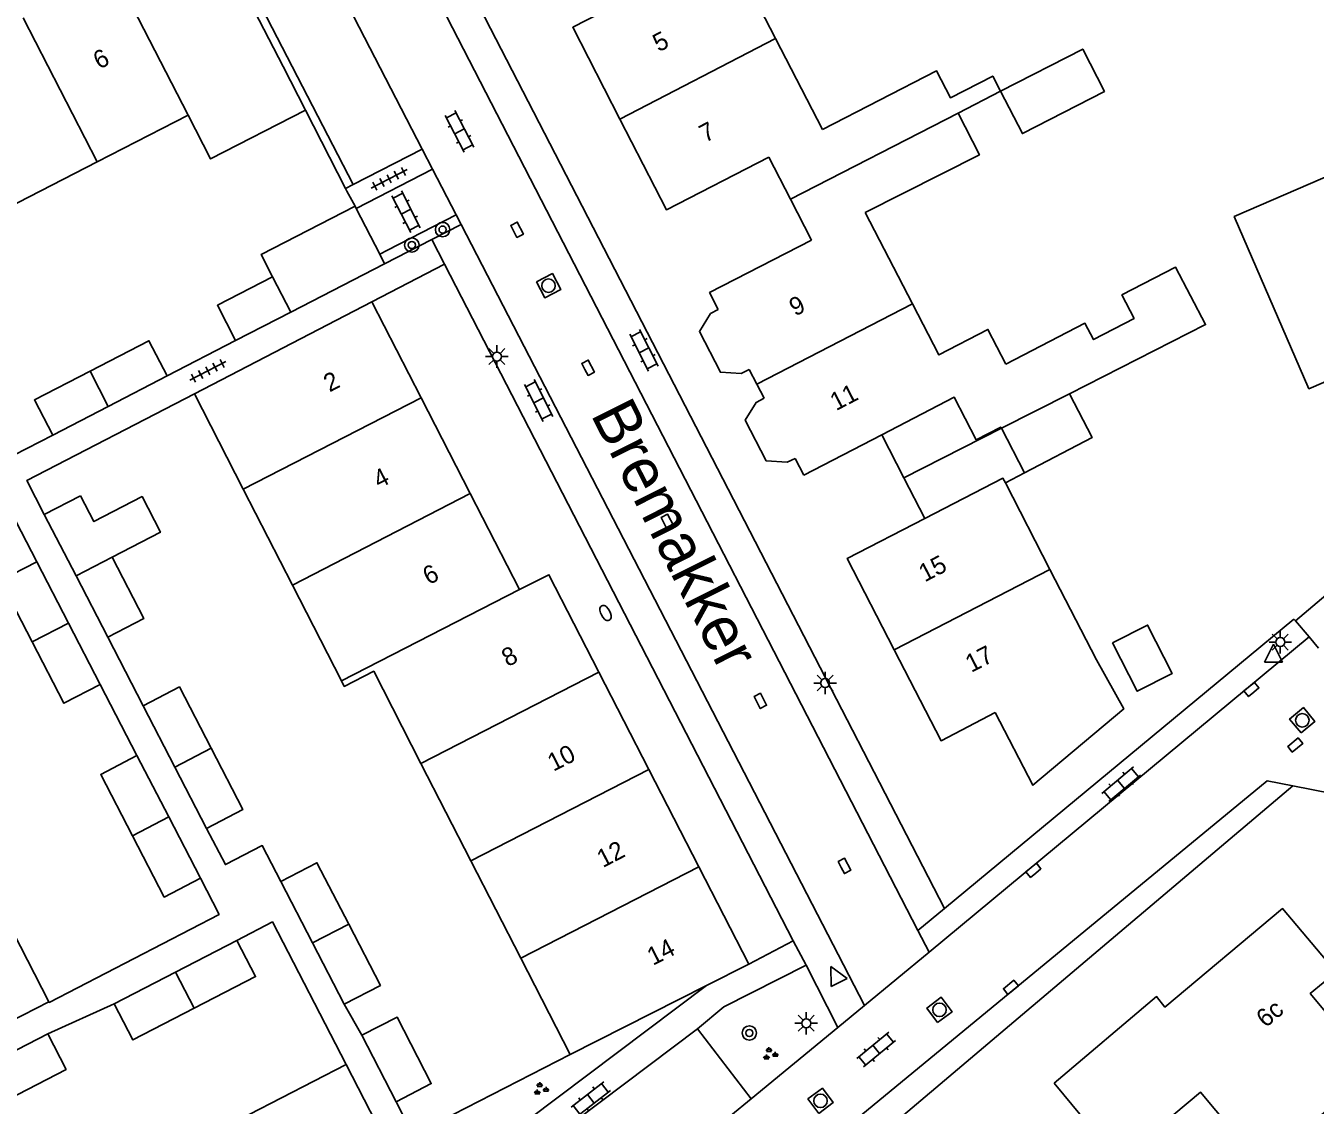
# Model space of a CAD drawing. Extents: x 137999 to 141000, y 397500 to 400501.
# Drawn here: x 138404.3 to 138476, y 400278.7 to 400338.7 of the extents above; entities that cross this region are included whole.
import ezdxf

# ---------------------------------------------------------------- set-up
doc = ezdxf.new("R2010")
doc.units = 0
for name, color, linetype in [('gg-afsc-erfafscheiding', 7, 'Continuous'), ('gg-afsc-muur', 7, 'Continuous'), ('gg-anno-huisnummerreeks BGT', 7, 'Continuous'), ('gg-anno-openbare ruimte label', 7, 'Continuous'), ('gg-bbg-bijgebouw', 7, 'Continuous'), ('gg-bbg-gedigitaliseerde bebouwing', 7, 'Continuous'), ('gg-bbg-gedigitaliseerde bijgebouw', 7, 'Continuous'), ('gg-bbg-hoofdgebouw', 7, 'Continuous'), ('gg-bbg-luifel en loopbrug', 7, 'Continuous'), ('gg-bbg-tussenscheiding', 7, 'Continuous'), ('gg-knt-verharding', 7, 'Continuous'), ('gg-knt-verharding nz', 7, 'Continuous'), ('gt-grn-weggrens', 7, 'Continuous'), ('gt-symb-boom', 7, 'Continuous'), ('gt-symb-brandkraan', 7, 'Continuous'), ('gt-symb-groenvak', 7, 'Continuous'), ('gt-symb-klinker verharding', 7, 'Continuous'), ('gt-symb-kolk', 7, 'Continuous'), ('gt-symb-lichtmast', 7, 'Continuous'), ('gt-symb-rioolschacht', 7, 'Continuous'), ('gt-symb-tegel verharding', 7, 'Continuous'), ('gt-symb-waterafsluiter', 7, 'Continuous')]:
    doc.layers.add(name, color=color, linetype=linetype)

# ---------------------------------------------------------------- blocks, each defined once
blk = doc.blocks.new('gt0-KOLK')
at = {"layer": 'gt-symb-kolk'}
blk.add_lwpolyline([(0, 0), (0.375, 0), (0.375, 0.4), (-0.375, 0.4), (-0.375, 0), (0, 0)], dxfattribs=at)
blk = doc.blocks.new('gt0-KL1')
at = {"layer": 'gt-symb-klinker verharding'}
for p, q in [((-1.15, 0.3), (1.15, 0.3)), ((-1, -0.3), (-1, 0.3)), ((-0.5, 0.3), (-0.5, 0.45)), ((0, -0.3), (0, 0.3)), ((0.5, 0.3), (0.5, 0.45)), ((1, -0.3), (1, 0.3)), ((-1.15, -0.3), (1.15, -0.3)), ((-0.5, -0.45), (-0.5, -0.3)), ((0.5, -0.45), (0.5, -0.3))]:
    blk.add_line(p, q, dxfattribs=at)
blk = doc.blocks.new('gt0-LMAST')
at = {"layer": 'gt-symb-lichtmast'}
for p, q in [((-0.182, 0.173), (-0.447, 0.438)), ((-0.005, 0.246), (-0.005, 0.621)), ((0.172, 0.173), (0.437, 0.438)), ((-0.255, -0.004), (-0.63, -0.004)), ((-0.182, -0.181), (-0.447, -0.446)), ((-0.005, -0.254), (-0.005, -0.629)), ((0.437, -0.446), (0.172, -0.181)), ((0.245, -0.004), (0.62, -0.004))]:
    blk.add_line(p, q, dxfattribs=at)
blk.add_circle((-0.005, -0.004), 0.25, dxfattribs=at)
blk = doc.blocks.new('gt0-WAFSL')
at = {"layer": 'gt-symb-waterafsluiter'}
for p, q in [((-0.5, -0.333), (0, 0.667)), ((0, 0.667), (0.5, -0.333)), ((0.5, -0.333), (-0.5, -0.333))]:
    blk.add_line(p, q, dxfattribs=at)
blk = doc.blocks.new('gt0-BR')
at = {"layer": 'gt-symb-brandkraan'}
for centre, radius, start, end in [((-0.244, 0), 0.206, 107.56694, 252.43307), ((0.599, -2.664), 3, 106.89205, 107.56694), ((0, -0.691), 0.938, 73.10799, 106.89205), ((-0.599, -2.664), 3, 72.43309, 73.10799), ((0.244, 0), 0.206, 287.56695, 72.43309), ((0.599, 2.664), 3, 252.43307, 253.10797), ((0, 0.691), 0.938, 253.10797, 286.89206), ((-0.599, 2.664), 3, 286.89206, 287.56695)]:
    blk.add_arc(centre, radius, start, end, dxfattribs=at)
blk = doc.blocks.new('gt0-GRVAK')
at = {"layer": 'gt-symb-groenvak'}
for p, q in [((-0.11, 0.189), (-0.228, 0.24)), ((-0.182, 0.153), (0.088, 0.153)), ((-0.091, 0.211), (-0.156, 0.322)), ((-0.047, 0.214), (-0.047, 0.393)), ((-0.004, 0.211), (0.061, 0.322)), ((0.015, 0.189), (0.133, 0.24)), ((0.262, -0.052), (0.197, 0.059)), ((0.305, -0.049), (0.305, 0.13)), ((0.349, -0.052), (0.414, 0.059)), ((-0.245, -0.228), (-0.363, -0.177)), ((-0.318, -0.264), (-0.047, -0.264)), ((-0.226, -0.206), (-0.291, -0.095)), ((-0.183, -0.203), (-0.183, -0.024)), ((-0.139, -0.206), (-0.074, -0.095)), ((-0.12, -0.228), (-0.002, -0.177)), ((0.243, -0.074), (0.125, -0.023)), ((0.17, -0.11), (0.441, -0.11)), ((0.368, -0.074), (0.486, -0.023))]:
    blk.add_line(p, q, dxfattribs=at)
blk = doc.blocks.new('gt0-BOOM')
at = {"layer": 'gt-symb-boom'}
for radius in [0.4, 0.2]:
    blk.add_circle((0, 0), radius, dxfattribs=at)
blk = doc.blocks.new('gt0-RS')
at = {"layer": 'gt-symb-rioolschacht'}
blk.add_lwpolyline([(-0.5, -0.5), (0.5, -0.5), (0.5, 0.5), (-0.5, 0.5)], close=True, dxfattribs=at)
blk.add_circle((0, 0), 0.375, dxfattribs=at)
blk = doc.blocks.new('gt0-TEG1')
at = {"layer": 'gt-symb-tegel verharding'}
for p, q in [((-1.125, 0), (1.125, 0)), ((-0.9, -0.25), (-0.9, 0.25)), ((-0.45, -0.25), (-0.45, 0.25)), ((0, -0.25), (0, 0.25)), ((0.45, -0.25), (0.45, 0.25)), ((0.9, -0.25), (0.9, 0.25))]:
    blk.add_line(p, q, dxfattribs=at)

msp = doc.modelspace()

# ---------------------------------------------------------------- linework, layer by layer
at = {"layer": 'gg-afsc-erfafscheiding'}
for p, q in [((138427.618, 400325.466), (138423.57, 400323.37)), ((138412.203, 400319.264), (138416.001, 400321.229)), ((138404.954, 400308.933), (138402.937, 400312.834)), ((138408.902, 400304.747), (138410.871, 400300.939)), ((138410.525, 400298.165), (138408.48, 400302.118)), ((138405.564, 400282.709), (138409.262, 400284.375)), ((138422.045, 400284.359), (138423.027, 400282.63))]:
    msp.add_line(p, q, dxfattribs=at)
for points in [[(138399.348, 400323.203), (138403.674, 400314.852), (138405.841, 400315.973)], [(138413.72, 400318.27), (138404.4, 400313.449), (138405.376, 400311.562)], [(138418.519, 400291.174), (138417.489, 400293.166), (138415.44, 400292.107), (138414.397, 400294.124)], [(138405.623, 400284.494), (138405.64, 400284.45), (138415.09, 400289.339), (138414.05, 400291.349)], [(138422.15, 400281.01), (138418.056, 400288.924), (138416.077, 400287.901)]]:
    msp.add_lwpolyline(points, dxfattribs=at)
at = {"layer": 'gg-afsc-muur'}
for p, q in [((138422.116, 400329.673), (138419.895, 400334.032)), ((138422.192, 400329.524), (138422.116, 400329.673)), ((138422.192, 400329.524), (138422.645, 400328.686)), ((138425.866, 400277.091), (138434.6, 400281.56)), ((138424.923, 400278.938), (138425.866, 400277.091))]:
    msp.add_line(p, q, dxfattribs=at)
at = {"layer": 'gg-bbg-bijgebouw'}
for p, q in [((138422.645, 400328.686), (138422.708, 400328.564)), ((138422.708, 400328.564), (138424.016, 400326.022)), ((138424.016, 400326.022), (138424.288, 400325.494)), ((138458.562, 400316.349), (138459.852, 400313.877)), ((138401.792, 400280.767), (138405.564, 400282.709)), ((138423.027, 400282.63), (138424.923, 400278.938))]:
    msp.add_line(p, q, dxfattribs=at)
for points in [[(138464.74, 400304.43), (138466.69, 400305.42), (138468.06, 400302.73), (138466.11, 400301.74), (138464.74, 400304.43)], [(138424.923, 400278.938), (138426.88, 400279.943), (138424.984, 400283.635), (138423.027, 400282.63)], [(138402.816, 400278.786), (138406.584, 400280.726), (138405.564, 400282.709)]]:
    msp.add_lwpolyline(points, dxfattribs=at)
at = {"layer": 'gg-bbg-gedigitaliseerde bebouwing'}
for p, q in [((138446.013, 400338.002), (138448.614, 400332.952)), ((138456.167, 400333.867), (138458.52, 400335.076)), ((138408.321, 400331.158), (138413.364, 400333.742)), ((138403.269, 400328.57), (138408.321, 400331.158)), ((138450.991, 400328.336), (138453.624, 400323.262)), ((138413.72, 400318.27), (138423.57, 400323.37)), ((138416.435, 400312.963), (138413.72, 400318.27)), ((138419.163, 400307.633), (138416.435, 400312.963)), ((138421.884, 400302.316), (138419.163, 400307.633)), ((138429.082, 400292.319), (138426.307, 400297.728)), ((138431.856, 400286.911), (138429.082, 400292.319)), ((138402.848, 400289.874), (138405.623, 400284.494)), ((138434.6, 400281.56), (138431.856, 400286.911))]:
    msp.add_line(p, q, dxfattribs=at)
for points in [[(138458.52, 400335.076), (138458.084, 400335.924), (138455.73, 400334.715), (138454.956, 400336.219), (138448.614, 400332.952)], [(138419.895, 400334.032), (138414.614, 400331.314), (138413.364, 400333.742)], [(138456.167, 400333.867), (138457.34, 400331.546), (138450.991, 400328.336)], [(138462.34, 400318.268), (138469.907, 400322.109), (138468.236, 400325.312), (138465.257, 400323.757), (138465.938, 400322.454), (138463.683, 400321.277), (138463.209, 400322.186), (138458.818, 400319.906)], [(138453.624, 400323.262), (138455.094, 400320.429), (138457.814, 400321.841), (138458.818, 400319.906)], [(138426.307, 400297.728), (138423.68, 400302.85), (138422.04, 400302.01), (138421.884, 400302.316)], [(138461.49, 400279.97), (138465.08, 400275.65), (138469.62, 400279.47), (138473.03, 400275.4), (138479.28, 400280.68)]]:
    msp.add_lwpolyline(points, dxfattribs=at)
at = {"layer": 'gg-bbg-gedigitaliseerde bijgebouw'}
for p, q in [((138419.069, 400322.808), (138424.288, 400325.494)), ((138416.001, 400321.229), (138419.069, 400322.808)), ((138408.922, 400317.567), (138412.203, 400319.264)), ((138405.841, 400315.973), (138408.922, 400317.567)), ((138407.387, 400312.602), (138405.376, 400311.562)), ((138407.139, 400308.154), (138405.376, 400311.562)), ((138404.954, 400308.933), (138406.717, 400305.526)), ((138408.902, 400304.747), (138407.139, 400308.154)), ((138406.717, 400305.526), (138408.48, 400302.118)), ((138412.634, 400297.531), (138410.871, 400300.939)), ((138410.525, 400298.165), (138412.288, 400294.757)), ((138414.397, 400294.124), (138412.634, 400297.531)), ((138412.288, 400294.757), (138414.05, 400291.349)), ((138420.282, 400287.767), (138418.519, 400291.174)), ((138412.67, 400286.138), (138416.077, 400287.901)), ((138422.045, 400284.359), (138420.282, 400287.767)), ((138409.262, 400284.375), (138412.67, 400286.138))]:
    msp.add_line(p, q, dxfattribs=at)
for points in [[(138422.645, 400328.686), (138417.426, 400326), (138418.062, 400324.764)], [(138418.062, 400324.764), (138414.994, 400323.185), (138416.001, 400321.229)], [(138407.917, 400319.524), (138411.192, 400321.218), (138412.203, 400319.264)], [(138407.917, 400319.524), (138404.83, 400317.927), (138405.841, 400315.973)], [(138459.852, 400313.877), (138463.608, 400315.839), (138462.34, 400318.268)], [(138409.149, 400309.194), (138411.827, 400310.579), (138410.806, 400312.553), (138408.129, 400311.168), (138407.387, 400312.602)], [(138404.706, 400304.486), (138402.944, 400307.893), (138404.954, 400308.933)], [(138409.149, 400309.194), (138410.912, 400305.787), (138408.902, 400304.747)], [(138408.48, 400302.118), (138406.469, 400301.078), (138404.706, 400304.486)], [(138414.645, 400298.571), (138412.882, 400301.979), (138410.871, 400300.939)], [(138414.645, 400298.571), (138416.407, 400295.164), (138414.397, 400294.124)], [(138410.277, 400293.717), (138408.514, 400297.125), (138410.525, 400298.165)], [(138414.05, 400291.349), (138412.04, 400290.309), (138410.277, 400293.717)], [(138422.292, 400288.807), (138420.53, 400292.214), (138418.519, 400291.174)], [(138422.292, 400288.807), (138424.055, 400285.399), (138422.045, 400284.359)], [(138416.077, 400287.901), (138417.117, 400285.89), (138413.71, 400284.128)], [(138413.71, 400284.128), (138410.302, 400282.365), (138409.262, 400284.375)]]:
    msp.add_lwpolyline(points, dxfattribs=at)
at = {"layer": 'gg-bbg-hoofdgebouw'}
for p, q in [((138418.65, 400336.45), (138416.787, 400340.067)), ((138418.65, 400336.45), (138419.895, 400334.032)), ((138445.635, 400331.418), (138446.84, 400329.074)), ((138446.84, 400329.074), (138448.008, 400326.801)), ((138423.57, 400323.37), (138426.31, 400318.046)), ((138444.556, 400319.609), (138444.974, 400318.798)), ((138444.974, 400318.798), (138445.376, 400318.018)), ((138426.31, 400318.046), (138429.051, 400312.722)), ((138447.58, 400313.74), (138451.911, 400315.987)), ((138447.097, 400314.677), (138447.58, 400313.74)), ((138461.26, 400308.5), (138458.784, 400313.32)), ((138429.051, 400312.722), (138431.79, 400307.4)), ((138461.26, 400308.5), (138463.85, 400303.494)), ((138436.195, 400302.802), (138438.97, 400297.394)), ((138438.97, 400297.394), (138441.746, 400291.986)), ((138441.746, 400291.986), (138444.52, 400286.58)), ((138444.52, 400286.58), (138442.181, 400285.397)), ((138442.181, 400285.397), (138434.6, 400281.56)), ((138395.75, 400279.4), (138405.623, 400284.494)), ((138422.15, 400281.01), (138416.763, 400278.225)), ((138424.504, 400276.427), (138422.15, 400281.01))]:
    msp.add_line(p, q, dxfattribs=at)
for points in [[(138446.013, 400338.002), (138443.392, 400343.091), (138434.74, 400338.63), (138437.358, 400333.534)], [(138485.848, 400340.075), (138479.152, 400337.195), (138481.225, 400332.317), (138471.505, 400328.116), (138475.657, 400318.549), (138490.311, 400324.883), (138489.853, 400325.941)], [(138445.635, 400331.418), (138439.95, 400328.49), (138437.358, 400333.534)], [(138448.008, 400326.801), (138442.35, 400323.89), (138442.832, 400322.955)], [(138442.832, 400322.955), (138442.393, 400322.72), (138441.783, 400321.73), (138442.95, 400319.468), (138444.102, 400319.391), (138444.556, 400319.609)], [(138445.376, 400318.018), (138444.943, 400317.791), (138444.333, 400316.798), (138445.484, 400314.551), (138446.659, 400314.463), (138447.097, 400314.677)], [(138451.911, 400315.987), (138455.942, 400318.078), (138457.167, 400315.717), (138458.525, 400316.421), (138458.562, 400316.349)], [(138458.784, 400313.32), (138458.65, 400313.58), (138454.31, 400311.34)], [(138454.31, 400311.34), (138449.99, 400309.11), (138452.608, 400304.035)], [(138431.79, 400307.4), (138433.42, 400308.21), (138436.195, 400302.802)], [(138458.215, 400300.554), (138455.21, 400298.99), (138452.608, 400304.035)], [(138458.215, 400300.554), (138460.318, 400296.517), (138465.363, 400300.76), (138463.85, 400303.494)], [(138461.49, 400279.97), (138467.19, 400284.78), (138467.65, 400284.19), (138474.19, 400289.67), (138477.16, 400286.14), (138475.73, 400284.94), (138479.28, 400280.68)]]:
    msp.add_lwpolyline(points, dxfattribs=at)
at = {"layer": 'gg-bbg-luifel en loopbrug'}
for p, q in [((138451.911, 400315.987), (138453.144, 400313.598)), ((138458.562, 400316.349), (138453.144, 400313.598)), ((138453.144, 400313.598), (138454.31, 400311.34)), ((138459.852, 400313.877), (138458.784, 400313.32))]:
    msp.add_line(p, q, dxfattribs=at)
msp.add_lwpolyline([(138458.52, 400335.076), (138463.081, 400337.421), (138464.29, 400335.068), (138459.729, 400332.723), (138458.52, 400335.076)], dxfattribs=at)
at = {"layer": 'gg-bbg-tussenscheiding'}
for p, q in [((138409.252, 400341.758), (138413.364, 400333.742)), ((138404.209, 400339.162), (138408.321, 400331.158)), ((138437.358, 400333.534), (138446.013, 400338.002)), ((138446.84, 400329.074), (138456.167, 400333.867)), ((138418.062, 400324.764), (138419.069, 400322.808)), ((138444.974, 400318.798), (138453.624, 400323.262)), ((138407.917, 400319.524), (138408.922, 400317.567)), ((138426.31, 400318.046), (138416.435, 400312.963)), ((138458.562, 400316.349), (138462.34, 400318.268)), ((138429.051, 400312.722), (138419.163, 400307.633)), ((138407.139, 400308.154), (138409.149, 400309.194)), ((138452.608, 400304.035), (138461.26, 400308.5)), ((138431.79, 400307.4), (138421.884, 400302.316)), ((138404.706, 400304.486), (138406.717, 400305.526)), ((138436.195, 400302.802), (138426.307, 400297.728)), ((138412.634, 400297.531), (138414.645, 400298.571)), ((138438.97, 400297.394), (138429.082, 400292.319)), ((138410.277, 400293.717), (138412.288, 400294.757)), ((138441.746, 400291.986), (138431.856, 400286.911)), ((138420.282, 400287.767), (138422.292, 400288.807)), ((138413.71, 400284.128), (138412.67, 400286.138))]:
    msp.add_line(p, q, dxfattribs=at)
at = {"layer": 'gg-knt-verharding'}
for p, q in [((138420.938, 400356.474), (138455.4, 400289.68)), ((138417.18, 400340.27), (138422.547, 400329.893)), ((138426.37, 400331.862), (138422.547, 400329.893)), ((138426.949, 400330.741), (138426.37, 400331.862)), ((138422.708, 400328.564), (138426.949, 400330.741)), ((138428.257, 400328.209), (138426.949, 400330.741)), ((138422.116, 400329.673), (138422.547, 400329.893)), ((138424.44, 400326.24), (138428.257, 400328.209)), ((138428.257, 400328.209), (138428.534, 400327.672)), ((138428.534, 400327.672), (138426.91, 400326.84)), ((138428.534, 400327.672), (138450.95, 400284.28)), ((138426.91, 400326.84), (138424.288, 400325.494)), ((138426.91, 400326.84), (138427.618, 400325.466)), ((138424.44, 400326.24), (138424.016, 400326.022)), ((138427.618, 400325.466), (138446.99, 400287.88)), ((138455.4, 400289.68), (138474.824, 400305.753)), ((138474.824, 400305.753), (138474.912, 400305.648)), ((138474.912, 400305.648), (138475.662, 400304.759)), ((138475.662, 400304.759), (138454.55, 400287.24)), ((138475.662, 400304.759), (138476.189, 400304.133)), ((138474.753, 400296.482), (138476.93, 400296.061)), ((138446.99, 400287.88), (138444.52, 400286.58)), ((138454.55, 400287.24), (138453.922, 400288.457)), ((138447.71, 400286.52), (138449.476, 400283.066)), ((138450.95, 400284.28), (138449.476, 400283.066)), ((138444.655, 400279.096), (138441.678, 400282.98)), ((138449.476, 400283.066), (138444.655, 400279.096))]:
    msp.add_line(p, q, dxfattribs=at)
for points in [[(138453.922, 400288.457), (138422.21, 400349.98), (138415.921, 400354.808)], [(138474.912, 400305.648), (138481.143, 400310.937), (138484.418, 400313.656), (138488.086, 400316.519), (138496.06, 400322.326)], [(138424.211, 400258.748), (138431.03, 400262.98), (138444.77, 400273.24), (138473.33, 400296.76), (138474.753, 400296.482)], [(138428.102, 400259.312), (138451.68, 400276.96), (138474.753, 400296.482)], [(138441.678, 400282.98), (138443.13, 400284.2), (138447.71, 400286.52)], [(138442.181, 400285.397), (138427.34, 400274.22), (138425.866, 400277.091)], [(138441.678, 400282.98), (138428.154, 400272.802), (138429.966, 400269.28)]]:
    msp.add_lwpolyline(points, dxfattribs=at)
at = {"layer": 'gg-knt-verharding nz'}
msp.add_line((138426.37, 400331.862), (138421.007, 400342.244), dxfattribs=at)
msp.add_lwpolyline([(138444.655, 400279.096), (138443.53, 400278.17), (138430.463, 400268.313)], dxfattribs=at)
at = {"layer": 'gt-grn-weggrens'}
for p, q in [((138455.4, 400289.68), (138453.922, 400288.457)), ((138446.99, 400287.88), (138447.71, 400286.52)), ((138454.55, 400287.24), (138450.95, 400284.28))]:
    msp.add_line(p, q, dxfattribs=at)

# ---------------------------------------------------------------- block references
at = {"layer": 'gt-symb-boom'}
for p in [(138427.511, 400327.389), (138425.802, 400326.533), (138444.557, 400282.754)]:
    msp.add_blockref('gt0-BOOM', p, dxfattribs=at)
at = {"layer": 'gt-symb-brandkraan', "rotation": -63.12746100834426}
msp.add_blockref('gt0-BR', (138436.564, 400306.091), dxfattribs=at)
at = {"layer": 'gt-symb-groenvak'}
for p in [(138445.695, 400281.58), (138432.953, 400279.637)]:
    msp.add_blockref('gt0-GRVAK', p, dxfattribs=at)
at = {"layer": 'gt-symb-klinker verharding'}
for p, rotation in [((138428.451, 400332.845), 117.51306118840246), ((138425.483, 400328.384), 117.00065470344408), ((138438.7, 400320.687), 117.00065470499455), ((138432.848, 400317.898), 117.00065470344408), ((138465.216, 400296.577), 40.0109577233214), ((138451.604, 400281.843), 39.48286402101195), ((138435.743, 400279.096), 37.97050166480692)]:
    msp.add_blockref('gt0-KL1', p, dxfattribs=dict(at, rotation=rotation))
at = {"layer": 'gt-symb-kolk'}
for p, rotation in [((138431.471, 400327.293), -62.743128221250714), ((138435.419, 400319.625), -62.743128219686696), ((138439.826, 400311.059), -62.743128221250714), ((138472.589, 400301.689), 39.68826703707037), ((138444.989, 400301.111), -62.74312822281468), ((138475.018, 400298.597), 39.68826703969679), ((138449.667, 400291.947), -62.743128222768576), ((138460.475, 400291.636), 39.68826703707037), ((138459.219, 400285.139), 39.48286402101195)]:
    msp.add_blockref('gt0-KOLK', p, dxfattribs=dict(at, rotation=rotation))
at = {"layer": 'gt-symb-lichtmast'}
for p in [(138430.532, 400320.34), (138474.066, 400304.476), (138448.775, 400302.202), (138447.721, 400283.299)]:
    msp.add_blockref('gt0-LMAST', p, dxfattribs=at)
at = {"layer": 'gt-symb-rioolschacht'}
for p, rotation in [((138433.398, 400324.275), -62.743128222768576), ((138475.286, 400300.127), 39.68826703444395), ((138455.122, 400284.04), 36.743796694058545), ((138448.512, 400278.987), 36.74379669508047)]:
    msp.add_blockref('gt0-RS', p, dxfattribs=dict(at, rotation=rotation))
at = {"layer": 'gt-symb-tegel verharding'}
for p, rotation in [((138424.54, 400330.212), 27.17973421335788), ((138414.465, 400319.545), -152.6150294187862)]:
    msp.add_blockref('gt0-TEG1', p, dxfattribs=dict(at, rotation=rotation))
at = {"layer": 'gt-symb-waterafsluiter'}
msp.add_blockref('gt0-WAFSL', (138473.693, 400303.692), dxfattribs=at)
at = {"layer": 'gt-symb-waterafsluiter', "rotation": 26.872538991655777}
msp.add_blockref('gt0-WAFSL', (138449.395, 400285.852), dxfattribs=at)

# ---------------------------------------------------------------- texts
at = {"layer": 'gg-anno-huisnummerreeks BGT'}
for s, rotation, p in [('5', 27.2, (138439.517, 400337.234)), ('6', 27.3, (138408.425, 400336.271)), ('7', 27.2, (138442.103, 400332.201)), ('9', 27.3, (138447.102, 400322.554)), ('2', 27.3, (138421.226, 400318.337)), ('11', 27.3, (138449.372, 400317.301)), ('4', 27.3, (138423.981, 400312.984)), ('15', 27.3, (138454.301, 400307.784)), ('6', 27.3, (138426.738, 400307.628)), ('17', 27.3, (138456.893, 400302.759)), ('8', 27.2, (138431.12, 400303.077)), ('10', 27.2, (138433.669, 400297.261)), ('12', 27.2, (138436.413, 400291.914)), ('14', 27.2, (138439.202, 400286.479)), ('6c', 39.9, (138473.248, 400283.011))]:
    msp.add_text(s, height=1, rotation=rotation, dxfattribs=at).set_placement(p)
at = {"layer": 'gg-anno-openbare ruimte label'}
msp.add_text('Bremakker', height=2.5, rotation=296.7, dxfattribs=at).set_placement((138435.718, 400317.132))

doc.saveas('drawing.dxf')
